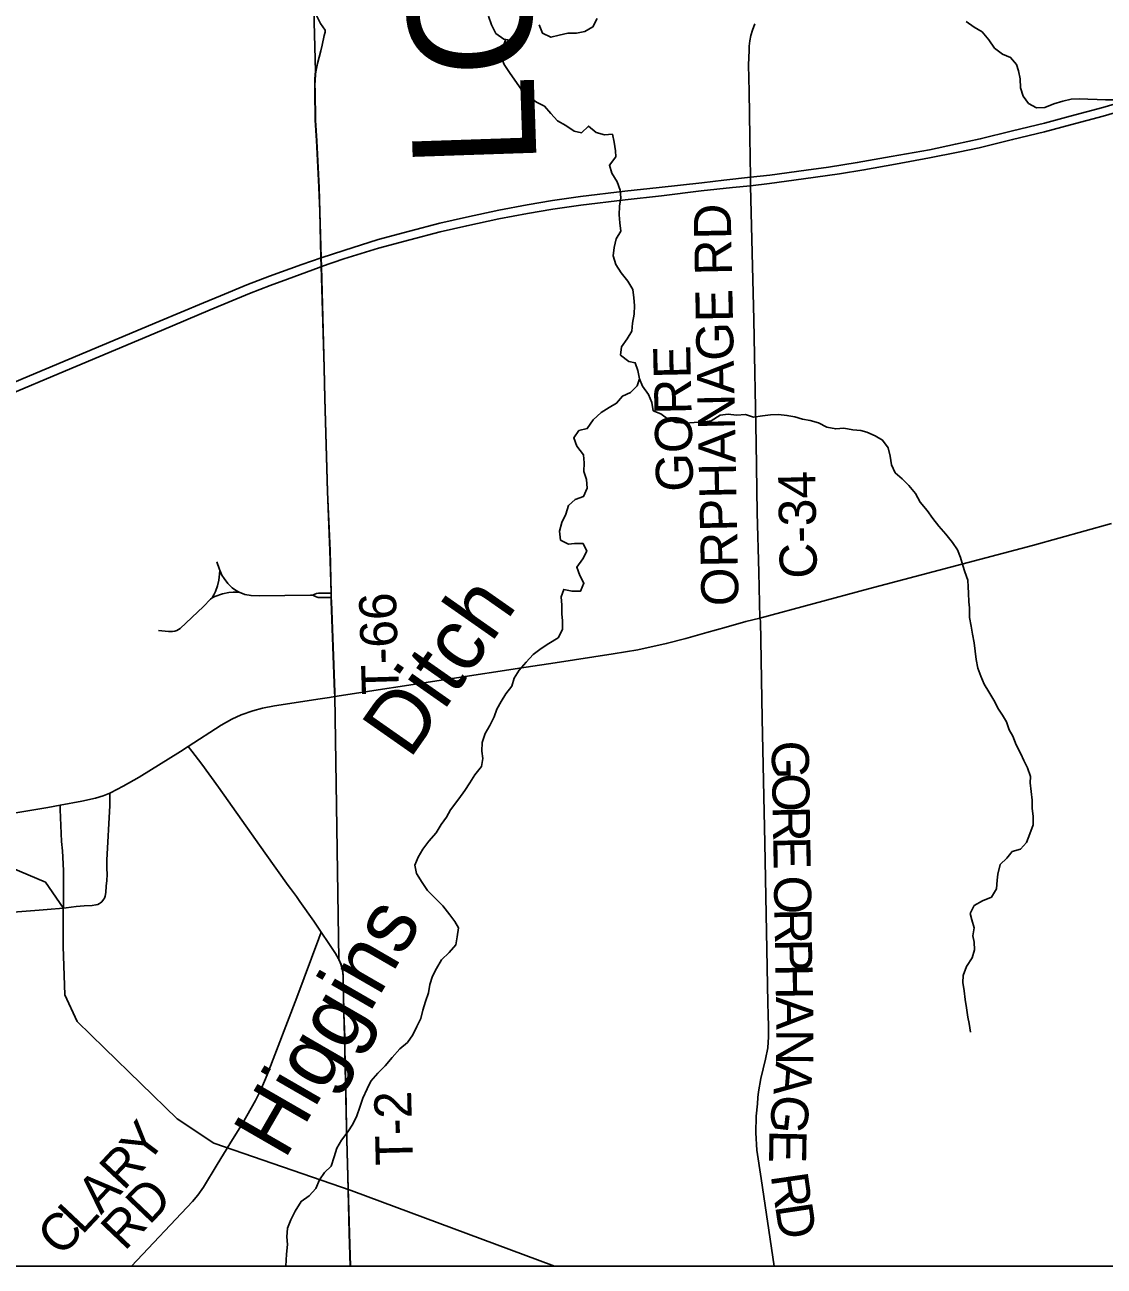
# Model space of a CAD drawing. Extents: x 0 to 34, y 0 to 22.
# Drawn here: x 8.36 to 10.012, y 3.665 to 5.565 of the extents above; entities that cross this region are included whole.
import ezdxf

# ---------------------------------------------------------------- set-up
doc = ezdxf.new("R2010")
doc.units = 0
for name, color, linetype in [('GM_X_County_Road', 7, 'Continuous'), ('GM_X_County_Road_Text', 7, 'Continuous'), ('GM_X_County_Text', 7, 'Continuous'), ('GM_X_Interstate_Route', 7, 'Continuous'), ('GM_X_Minor_River', 7, 'Continuous'), ('GM_X_Minor_River_Text', 7, 'Continuous'), ('GM_X_Rail_Line', 7, 'Continuous'), ('GM_X_State_Route', 7, 'Continuous'), ('GM_X_Township_Road', 7, 'Continuous'), ('GM_X_Township_Road_Text', 7, 'Continuous'), ('SH_Cut_Line', 7, 'Continuous'), ('SH_Data', 7, 'Continuous')]:
    doc.layers.add(name, color=color, linetype=linetype)

msp = doc.modelspace()

# ---------------------------------------------------------------- linework, layer by layer
at = {"layer": 'GM_X_County_Road'}
msp.add_lwpolyline([(9.485, 4.6571), (9.4836, 4.7271), (9.4809, 4.8183), (9.4796, 4.925), (9.4757, 5.1138), (9.471, 5.319), (9.4708, 5.3322), (9.4698, 5.3935), (9.4686, 5.4633), (9.4678, 5.5041), (9.4686, 5.5262), (9.4688, 5.5328), (9.47, 5.541), (9.4715, 5.5488), (9.4737, 5.5569), (9.4774, 5.5668)], dxfattribs=at)
at = {"layer": 'GM_X_Interstate_Route'}
for points in [[(8.8135, 5.2083), (8.8481, 5.22), (8.9007, 5.2366), (8.9488, 5.2495), (8.9953, 5.2616), (9.0359, 5.2708), (9.0853, 5.2815), (9.1291, 5.2896), (9.1679, 5.2962), (9.2106, 5.3026), (9.2784, 5.3105), (9.3312, 5.3164), (9.3963, 5.3236), (9.4299, 5.3275), (9.4708, 5.3322), (9.5003, 5.3353), (9.5562, 5.3427), (9.5904, 5.3476), (9.6343, 5.3545), (9.686, 5.3636), (9.7446, 5.3741), (9.7845, 5.3827), (9.8225, 5.3907), (9.8718, 5.4028), (9.9208, 5.4148), (9.9604, 5.4253), (10.0101, 5.4388), (10.0609, 5.4536)], [(8.8139, 5.1951), (8.8485, 5.2068), (8.9011, 5.2234), (8.9491, 5.2362), (8.9957, 5.2484), (9.0363, 5.2576), (9.0857, 5.2682), (9.1294, 5.2763), (9.1682, 5.2829), (9.211, 5.2893), (9.2788, 5.2972), (9.3347, 5.3033), (9.3951, 5.3109), (9.4435, 5.3161), (9.471, 5.319), (9.4999, 5.3224), (9.552, 5.3293), (9.6071, 5.3372), (9.6445, 5.3431), (9.6927, 5.3517), (9.7448, 5.3614), (9.7887, 5.3704), (9.821, 5.3772), (9.8721, 5.3895), (9.9211, 5.4015), (9.9608, 5.412), (10.0105, 5.4255), (10.0613, 5.4403)], [(8.2726, 4.9881), (8.3671, 5.0278), (8.5648, 5.111), (8.6336, 5.1397), (8.6594, 5.1506), (8.6997, 5.167), (8.7344, 5.1805), (8.784, 5.1984), (8.8135, 5.2083)], [(8.0083, 4.8442), (8.0148, 4.8475), (8.0166, 4.8484), (8.055, 4.8688), (8.1075, 4.8961), (8.1491, 4.9171), (8.1855, 4.9347), (8.2166, 4.949), (8.248, 4.9627), (8.291, 4.9806), (8.4029, 5.0273), (8.5689, 5.0974), (8.6434, 5.1288), (8.7037, 5.1538), (8.7355, 5.1664), (8.7618, 5.1761), (8.8103, 5.1938), (8.8139, 5.1951)]]:
    msp.add_lwpolyline(points, dxfattribs=at)
at = {"layer": 'GM_X_Minor_River'}
for points in [[(9.0697, 5.5786), (9.0741, 5.5652), (9.0808, 5.5522), (9.0932, 5.5433), (9.1061, 5.5413), (9.1195, 5.5441), (9.125, 5.557), (9.1346, 5.569)], [(9.1471, 5.5655), (9.1523, 5.5525), (9.1652, 5.5463), (9.1781, 5.5495), (9.1911, 5.5524), (9.2044, 5.5523), (9.2174, 5.5551), (9.2296, 5.5622), (9.2363, 5.5751)], [(9.8007, 5.5703), (9.8132, 5.5618), (9.8253, 5.5548), (9.8354, 5.5425), (9.8444, 5.5295), (9.8564, 5.5202), (9.8689, 5.5155), (9.8779, 5.5048), (9.8812, 5.4948), (9.8837, 5.4826), (9.8843, 5.469), (9.888, 5.456)], [(9.0962, 5.5428), (9.0959, 5.5421), (9.0919, 5.53), (9.0891, 5.5164), (9.0939, 5.5045), (9.1018, 5.4923), (9.11, 5.4804), (9.1197, 5.467), (9.1302, 5.4555), (9.1431, 5.4469), (9.1552, 5.4407), (9.1649, 5.4296), (9.1754, 5.4181), (9.1883, 5.4114), (9.2007, 5.4026), (9.2121, 5.4001), (9.2229, 5.4103), (9.2346, 5.4003), (9.2471, 5.3967), (9.2593, 5.3977), (9.2622, 5.3855), (9.2639, 5.3725), (9.2649, 5.363), (9.2549, 5.3502), (9.2585, 5.338), (9.2668, 5.325), (9.2715, 5.312), (9.2725, 5.3002), (9.2705, 5.2877), (9.27, 5.2744), (9.2706, 5.2623), (9.2723, 5.2493), (9.2653, 5.2376), (9.2621, 5.2244), (9.2605, 5.2114), (9.2649, 5.1981), (9.2727, 5.1855), (9.2828, 5.1728), (9.2907, 5.1602), (9.2924, 5.1472), (9.2934, 5.1354), (9.2925, 5.1225), (9.2904, 5.1085), (9.2891, 5.0963), (9.2818, 5.0843), (9.2733, 5.0722), (9.272, 5.0597), (9.2848, 5.05), (9.2943, 5.048), (9.2983, 5.0358), (9.3008, 5.0232)], [(9.888, 5.456), (9.8962, 5.4449), (9.9087, 5.4383), (9.9216, 5.4385), (9.9354, 5.4444), (9.9488, 5.4484), (9.9617, 5.4513), (9.9739, 5.4519), (9.9872, 5.4514), (10.0013, 5.4512), (10.0142, 5.4503), (10.0272, 5.4502), (10.04, 5.4466), (10.0518, 5.4396), (10.0657, 5.4302)], [(9.3008, 5.0232), (9.2973, 5.0126), (9.2869, 5.0025), (9.2746, 4.9969), (9.2658, 4.986), (9.2543, 4.9793), (9.2424, 4.9715), (9.2301, 4.9606), (9.2208, 4.947), (9.2082, 4.9441), (9.2001, 4.9328), (9.2049, 4.9202), (9.215, 4.9068), (9.2164, 4.8946), (9.2158, 4.8813), (9.2199, 4.8691), (9.2208, 4.8558), (9.2154, 4.843), (9.2024, 4.8386), (9.1924, 4.8296), (9.188, 4.8163), (9.1822, 4.8035), (9.1782, 4.7902), (9.18, 4.7765), (9.1921, 4.7703), (9.2016, 4.7713), (9.2145, 4.7711), (9.2201, 4.7593), (9.2142, 4.7476), (9.2049, 4.7348), (9.2094, 4.7222), (9.2157, 4.7103), (9.2106, 4.6982), (9.1977, 4.698), (9.1848, 4.7008), (9.1808, 4.6895), (9.1818, 4.6769), (9.182, 4.6628), (9.1831, 4.6533), (9.1829, 4.6396), (9.1763, 4.6268), (9.1621, 4.6182), (9.1502, 4.6104), (9.1379, 4.6014), (9.1275, 4.5894), (9.1167, 4.577), (9.109, 4.5649), (9.1054, 4.5528), (9.0965, 4.5411), (9.0891, 4.5294), (9.0825, 4.5173), (9.0782, 4.506), (9.072, 4.4927), (9.0646, 4.4803), (9.0602, 4.4667), (9.0597, 4.4534), (9.0611, 4.442), (9.0591, 4.4298), (9.0486, 4.417), (9.0413, 4.4046), (9.0335, 4.3929), (9.0242, 4.3804), (9.0115, 4.3635), (9.0056, 4.3522), (8.9975, 4.3409), (8.9898, 4.3284), (8.9782, 4.3156), (8.9693, 4.3032), (8.9623, 4.2911), (8.9572, 4.2786), (8.9597, 4.2657), (8.9683, 4.2523), (8.9761, 4.24), (8.9874, 4.2285), (8.9998, 4.2162), (9.0107, 4.2028), (9.0182, 4.1924), (9.0238, 4.1828), (9.0217, 4.1692), (9.0197, 4.1567), (9.0093, 4.145), (8.9977, 4.1337), (8.9899, 4.1205), (8.9841, 4.1088), (8.9801, 4.0959), (8.9781, 4.0834), (8.9734, 4.0698), (8.969, 4.0566), (8.9662, 4.0441), (8.96, 4.0316), (8.9541, 4.0191), (8.9456, 4.0074), (8.9341, 3.9973), (8.9225, 3.9841), (8.9117, 3.9717), (8.9005, 3.9601), (8.8894, 3.9481), (8.8839, 3.936), (8.8776, 3.922), (8.8729, 3.908), (8.8682, 3.8951)], [(9.3008, 5.0232), (9.3056, 5.0122), (9.3146, 4.9995), (9.3198, 4.9873), (9.3219, 4.9743), (9.3333, 4.9696), (9.3453, 4.9608), (9.3571, 4.9564), (9.3708, 4.9555), (9.3845, 4.9565), (9.3978, 4.9571), (9.4108, 4.9592), (9.4246, 4.9678), (9.4364, 4.9692), (9.4493, 4.9679), (9.463, 4.9685), (9.4755, 4.9645), (9.4892, 4.9667), (9.5014, 4.9684), (9.5136, 4.9686), (9.5265, 4.9673), (9.5386, 4.9649), (9.5504, 4.9614), (9.5622, 4.9593), (9.575, 4.9558), (9.5879, 4.9491), (9.6012, 4.9467), (9.6138, 4.9477), (9.6274, 4.9453), (9.6396, 4.944), (9.6491, 4.9416), (9.6615, 4.9361), (9.6729, 4.9295), (9.6815, 4.9176), (9.6844, 4.9051), (9.6869, 4.8917), (9.6921, 4.8795), (9.703, 4.8702), (9.7131, 4.8599), (9.7236, 4.8476), (9.7307, 4.8346), (9.7412, 4.8219), (9.7498, 4.8093), (9.7592, 4.7978), (9.7697, 4.7855), (9.7798, 4.7728), (9.7877, 4.7613), (9.7925, 4.7499), (9.7961, 4.7377), (9.799, 4.7277), (9.8035, 4.7148), (9.8041, 4.7049), (9.8044, 4.695), (9.805, 4.6821), (9.806, 4.6725), (9.8062, 4.6581), (9.8087, 4.6448), (9.8108, 4.6326), (9.8133, 4.6189), (9.8147, 4.6063), (9.8165, 4.5934), (9.8186, 4.5804), (9.8234, 4.5682), (9.8286, 4.5556), (9.8357, 4.5441), (9.8435, 4.5315), (9.8502, 4.5177), (9.8565, 4.5082), (9.8625, 4.4982), (9.8669, 4.486), (9.8725, 4.476), (9.8777, 4.4631), (9.8847, 4.4489), (9.8892, 4.439), (9.8948, 4.4275), (9.8995, 4.4142), (9.899, 4.4047), (9.9004, 4.3917), (9.9022, 4.378), (9.902, 4.3655), (9.9034, 4.3537), (9.9036, 4.3404), (9.8985, 4.3268), (9.8934, 4.3135), (9.8841, 4.303), (9.8716, 4.2997), (9.8631, 4.2896), (9.8531, 4.2798), (9.8495, 4.265), (9.8486, 4.2555), (9.8473, 4.2422), (9.8395, 4.2298), (9.8258, 4.2243), (9.8131, 4.2168), (9.8073, 4.2047), (9.8098, 4.1948), (9.8131, 4.1826), (9.8114, 4.1705), (9.8132, 4.1609), (9.8138, 4.1491), (9.8099, 4.137)], [(9.8099, 4.137), (9.8017, 4.1235), (9.7963, 4.1095), (9.7961, 4.0992), (9.7979, 4.0863), (9.7992, 4.0729), (9.8017, 4.06), (9.8035, 4.0459), (9.8053, 4.0364), (9.8074, 4.0231)], [(8.8682, 3.8951), (8.862, 3.8819), (8.8542, 3.8702), (8.8449, 3.8578), (8.8376, 3.8453), (8.8336, 3.8321), (8.8289, 3.818), (8.8189, 3.8079), (8.8111, 3.797), (8.8053, 3.7837), (8.7952, 3.7725), (8.783, 3.7639), (8.7736, 3.7488), (8.767, 3.7356), (8.7619, 3.7231), (8.761, 3.7098), (8.762, 3.698), (8.7607, 3.6832), (8.7602, 3.6737), (8.7595, 3.6647)]]:
    msp.add_lwpolyline(points, dxfattribs=at)
at = {"layer": 'GM_X_Rail_Line'}
msp.add_line((8.8593, 3.7807), (9.1708, 3.6647), dxfattribs=at)
for points in [[(7.3135, 3.6647), (8.8581, 3.6647), (8.8565, 3.7154), (8.8542, 3.8023), (8.8522, 3.8768), (8.8505, 3.9692), (8.8497, 3.994), (8.8495, 4.0156), (8.8481, 4.0529), (8.8471, 4.1086), (8.8462, 4.118), (8.8438, 4.1271), (8.8404, 4.1349), (8.8344, 4.5374), (8.8342, 4.5438), (8.8291, 4.683), (8.8289, 4.689), (8.8287, 4.6958), (8.8269, 4.7607), (8.8233, 4.8508), (8.819, 4.9938), (8.8181, 5.0404), (8.8137, 5.1956), (8.8133, 5.2089), (8.8113, 5.2796), (8.8102, 5.3169), (8.8066, 5.3883), (8.8046, 5.4194), (8.804, 5.4648), (8.8038, 5.4737), (8.804, 5.4809), (8.8046, 5.4899), (8.8051, 5.4939), (8.8023, 5.5883)], [(8.8023, 5.5883), (8.8051, 5.4939), (8.8046, 5.4899), (8.804, 5.4809), (8.8038, 5.4737), (8.804, 5.4648), (8.8046, 5.4194), (8.8066, 5.3883), (8.8102, 5.3169), (8.8113, 5.2796), (8.8133, 5.2089), (8.8137, 5.1956), (8.8181, 5.0404), (8.819, 4.9938), (8.8233, 4.8508), (8.8269, 4.7607), (8.8287, 4.6958), (8.8289, 4.689), (8.8291, 4.683), (8.8342, 4.5438), (8.8344, 4.5374), (8.8404, 4.1349), (8.8438, 4.1271), (8.8462, 4.118), (8.8471, 4.1086), (8.8481, 4.0529), (8.8495, 4.0156), (8.8497, 3.994), (8.8505, 3.9692), (8.8522, 3.8768), (8.8542, 3.8023), (8.8565, 3.7154), (8.8581, 3.6647), (12.8629, 3.6647)], [(7.3135, 4.1834), (7.3361, 4.1873), (7.8251, 4.2704), (7.9958, 4.2691), (8.3252, 4.2806), (8.3914, 4.2529), (8.4185, 4.2131), (8.4185, 4.1543), (8.4212, 4.0802), (8.4402, 4.0394), (8.4818, 3.9987), (8.593, 3.8902), (8.6491, 3.8531), (8.8593, 3.7807)]]:
    msp.add_lwpolyline(points, dxfattribs=at)
at = {"layer": 'GM_X_State_Route'}
for points in [[(9.3787, 4.6278), (9.4038, 4.6349), (9.4337, 4.6431), (9.4636, 4.6515), (9.485, 4.6571), (9.6514, 4.702), (9.9026, 4.7683), (10.0234, 4.8016)], [(9.1719, 4.5887), (9.2607, 4.6024), (9.2985, 4.6086), (9.3419, 4.6179), (9.372, 4.6259), (9.3787, 4.6278)], [(8.8346, 4.5368), (9.0074, 4.5637), (9.1275, 4.5818), (9.1719, 4.5887)], [(8.3209, 4.3547), (8.3952, 4.367), (8.4138, 4.3704), (8.447, 4.3766), (8.4681, 4.3813), (8.4799, 4.3848), (8.49, 4.3891), (8.4913, 4.3896), (8.5105, 4.3995), (8.5348, 4.4133), (8.598, 4.4529), (8.6098, 4.4604), (8.6607, 4.493), (8.677, 4.5021), (8.6911, 4.5087), (8.7087, 4.5151), (8.7238, 4.519), (8.742, 4.5224), (8.8121, 4.5333), (8.8264, 4.5356), (8.8346, 4.5368)]]:
    msp.add_lwpolyline(points, dxfattribs=at)
at = {"layer": 'GM_X_Township_Road'}
msp.add_line((8.8291, 4.6885), (8.8289, 4.6953), dxfattribs=at)
for points in [[(8.8053, 5.4933), (8.8081, 5.5062), (8.8106, 5.516), (8.8132, 5.5255), (8.815, 5.5343), (8.8179, 5.5489), (8.8199, 5.554), (8.8199, 5.5573), (8.8163, 5.5622), (8.8126, 5.5675), (8.8025, 5.5877)], [(8.8289, 4.6953), (8.8271, 4.7602), (8.8235, 4.8503), (8.8192, 4.9932), (8.8183, 5.0398), (8.8139, 5.1951), (8.8135, 5.2083), (8.8115, 5.2791), (8.8104, 5.3163), (8.8068, 5.3877), (8.8048, 5.4188), (8.8042, 5.4642), (8.804, 5.4731), (8.8043, 5.4803), (8.8048, 5.4894), (8.8053, 5.4933)], [(8.6536, 4.7431), (8.6579, 4.7315), (8.6584, 4.7303)], [(8.6467, 4.6879), (8.6495, 4.6928), (8.652, 4.6975), (8.6551, 4.7062), (8.6571, 4.7152), (8.6579, 4.7244), (8.6584, 4.7303)], [(8.6584, 4.7303), (8.6616, 4.7228), (8.6649, 4.7174), (8.6707, 4.71), (8.6775, 4.7034), (8.6825, 4.6997), (8.6881, 4.6966)], [(8.6467, 4.6879), (8.6509, 4.69), (8.6626, 4.6939), (8.6723, 4.6959), (8.679, 4.6965), (8.6881, 4.6966)], [(8.6881, 4.6966), (8.6969, 4.6933), (8.7062, 4.6915), (8.7187, 4.691), (8.7973, 4.692), (8.8006, 4.6921)], [(8.8006, 4.6921), (8.8041, 4.6938), (8.8065, 4.6946), (8.8093, 4.6951), (8.8123, 4.6951), (8.8219, 4.6952), (8.8289, 4.6953)], [(8.5646, 4.6378), (8.5799, 4.6363), (8.5862, 4.6363), (8.5893, 4.6368), (8.5924, 4.6378), (8.5952, 4.6393), (8.5978, 4.6411), (8.6336, 4.6748), (8.6444, 4.6857), (8.6467, 4.6879)], [(8.8006, 4.6921), (8.8031, 4.6909), (8.8051, 4.69), (8.8073, 4.689), (8.8092, 4.6886), (8.8236, 4.6885), (8.8291, 4.6885)], [(8.8346, 4.5368), (8.8344, 4.5433), (8.8293, 4.6825), (8.8291, 4.6885)], [(9.5071, 3.6647), (9.487, 3.7988), (9.4804, 3.8424), (9.4788, 3.8691), (9.4797, 3.8946), (9.4815, 3.9134), (9.4821, 3.9231), (9.4832, 3.9317), (9.4866, 3.9523), (9.4936, 3.9817), (9.4972, 3.9992), (9.4983, 4.016), (9.4985, 4.0317), (9.4978, 4.0494), (9.4974, 4.068), (9.4925, 4.3122), (9.4888, 4.5031), (9.4863, 4.6526), (9.485, 4.6571)], [(8.8136, 4.1761), (8.8024, 4.1927), (8.781, 4.223), (8.7756, 4.2308), (8.7665, 4.2431), (8.7629, 4.2474), (8.7277, 4.2968), (8.6563, 4.3982), (8.6308, 4.4334), (8.6156, 4.453), (8.6098, 4.4604)], [(8.4776, 4.2226), (8.4804, 4.2261), (8.4818, 4.2284), (8.4829, 4.2311), (8.4841, 4.237), (8.4844, 4.2463), (8.4855, 4.2553), (8.4858, 4.2645), (8.4852, 4.274), (8.4855, 4.2862), (8.4898, 4.3701), (8.49, 4.3786), (8.49, 4.3854), (8.49, 4.3891)], [(8.4192, 4.2127), (8.4192, 4.2185), (8.4192, 4.2245), (8.4191, 4.233), (8.419, 4.25), (8.4189, 4.2703), (8.4176, 4.3006), (8.416, 4.3147), (8.4141, 4.3638), (8.4138, 4.3704)], [(8.4192, 4.2127), (8.4231, 4.2131), (8.4384, 4.2153), (8.4506, 4.2163), (8.4629, 4.2167), (8.4688, 4.2177), (8.4716, 4.2185), (8.4742, 4.2198), (8.4759, 4.2211), (8.4776, 4.2226)], [(8.3238, 4.2065), (8.3489, 4.2073), (8.3819, 4.21), (8.3942, 4.211), (8.4192, 4.2127)], [(8.5231, 3.6647), (8.6166, 3.7638), (8.6246, 3.7732), (8.6334, 3.7858), (8.6542, 3.8202), (8.6737, 3.8518), (8.693, 3.8833), (8.7131, 3.9183), (8.7214, 3.9348), (8.7308, 3.9577), (8.7761, 4.0763), (8.81, 4.1663), (8.8136, 4.1761)], [(8.8406, 4.1344), (8.8402, 4.1352), (8.8356, 4.1434), (8.8252, 4.159), (8.8136, 4.1761)], [(8.8583, 3.6647), (8.8567, 3.7149), (8.8545, 3.8018), (8.8524, 3.8763), (8.8507, 3.9687), (8.8499, 3.9934), (8.8497, 4.0151), (8.8484, 4.0523), (8.8473, 4.108), (8.8465, 4.1174), (8.844, 4.1265), (8.8406, 4.1344)]]:
    msp.add_lwpolyline(points, dxfattribs=at)
at = {"layer": 'SH_Cut_Line'}
for points in [[(7.3135, 3.6647), (8.8581, 3.6647), (8.8565, 3.7154), (8.8542, 3.8023), (8.8522, 3.8768), (8.8505, 3.9692), (8.8497, 3.994), (8.8495, 4.0156), (8.8481, 4.0529), (8.8471, 4.1086), (8.8462, 4.118), (8.8438, 4.1271), (8.8404, 4.1349), (8.8344, 4.5374), (8.8342, 4.5438), (8.8291, 4.683), (8.8289, 4.689), (8.8287, 4.6958), (8.8269, 4.7607), (8.8233, 4.8508), (8.819, 4.9938), (8.8181, 5.0404), (8.8137, 5.1956), (8.8133, 5.2089), (8.8113, 5.2796), (8.8102, 5.3169), (8.8066, 5.3883), (8.8046, 5.4194), (8.804, 5.4648), (8.8038, 5.4737), (8.804, 5.4809), (8.8046, 5.4899), (8.8051, 5.4939), (8.8023, 5.5883)], [(8.8023, 5.5883), (8.8051, 5.4939), (8.8046, 5.4899), (8.804, 5.4809), (8.8038, 5.4737), (8.804, 5.4648), (8.8046, 5.4194), (8.8066, 5.3883), (8.8102, 5.3169), (8.8113, 5.2796), (8.8133, 5.2089), (8.8137, 5.1956), (8.8181, 5.0404), (8.819, 4.9938), (8.8233, 4.8508), (8.8269, 4.7607), (8.8287, 4.6958), (8.8289, 4.689), (8.8291, 4.683), (8.8342, 4.5438), (8.8344, 4.5374), (8.8404, 4.1349), (8.8438, 4.1271), (8.8462, 4.118), (8.8471, 4.1086), (8.8481, 4.0529), (8.8495, 4.0156), (8.8497, 3.994), (8.8505, 3.9692), (8.8522, 3.8768), (8.8542, 3.8023), (8.8565, 3.7154), (8.8581, 3.6647), (14.1135, 3.6647)]]:
    msp.add_lwpolyline(points, dxfattribs=at)
at = {"layer": 'SH_Data'}
msp.add_line((7.3135, 3.6647), (14.1135, 3.6647), dxfattribs=at)

# ---------------------------------------------------------------- texts
at = {"layer": 'GM_X_County_Road_Text'}
for s, height, rotation, p in [('ORPHANAGE RD', 0.056818, 91.1441, (9.4527, 4.6758)), ('GORE', 0.05682, 91.2611, (9.3833, 4.8511)), ('C-34', 0.05682, 91.0299, (9.5727, 4.7178))]:
    msp.add_text(s, height=height, rotation=rotation, dxfattribs=at).set_placement(p)
at = {"layer": 'GM_X_County_Text'}
msp.add_text('LORAIN COUNTY', height=0.189394, rotation=91.9347, dxfattribs=at).set_placement((9.1436, 5.3487))
at = {"layer": 'GM_X_Minor_River_Text'}
for s, rotation, p in [('Ditch', 54.9955, (8.9489, 4.4393)), ('Higgins', 59.9955, (8.7575, 3.826))]:
    msp.add_text(s, height=0.09475, rotation=rotation, dxfattribs=at).set_placement(p)
at = {"layer": 'GM_X_Township_Road_Text'}
for s, height, rotation, p in [('T-66', 0.05682, 91.7696, (8.9328, 4.5408)), ('G', 0.0568, 270.9691, (9.503, 4.4689)), ('O', 0.0568, 270.9654, (9.5038, 4.4189)), ('R', 0.0568, 270.9672, (9.5047, 4.3689)), ('E', 0.0568, 270.9706, (9.5055, 4.3223)), ('O', 0.0568, 270.967, (9.5065, 4.2623)), ('R', 0.0568, 270.9672, (9.5073, 4.2123)), ('P', 0.0568, 270.9722, (9.5081, 4.1656)), ('H', 0.0568, 270.9654, (9.5088, 4.1273)), ('A', 0.0568, 270.9618, (9.5096, 4.0773)), ('N', 0.0568, 269.4791, (9.5104, 4.0277)), ('A', 0.0568, 265.3906, (9.51, 3.9788)), ('T-2', 0.05682, 91.4629, (8.9541, 3.8196)), ('G', 0.0568, 263.4615, (9.5061, 3.9294)), ('Y', 0.0568, 52.9198, (8.547, 3.8181)), ('E', 0.0568, 268.9789, (9.5, 3.8738)), ('R', 0.0568, 46.9315, (8.511, 3.7791)), ('A', 0.0568, 46.7653, (8.4766, 3.7425)), ('R', 0.0568, 278.256, (9.5016, 3.8039)), ('RD', 0.05682, 46.3991, (8.5126, 3.6868)), ('C', 0.0568, 46.7625, (8.4155, 3.6775)), ('L', 0.0568, 46.7548, (8.4475, 3.7115)), ('D', 0.0568, 278.5909, (9.5083, 3.7573))]:
    msp.add_text(s, height=height, rotation=rotation, dxfattribs=at).set_placement(p)

doc.saveas('drawing.dxf')
